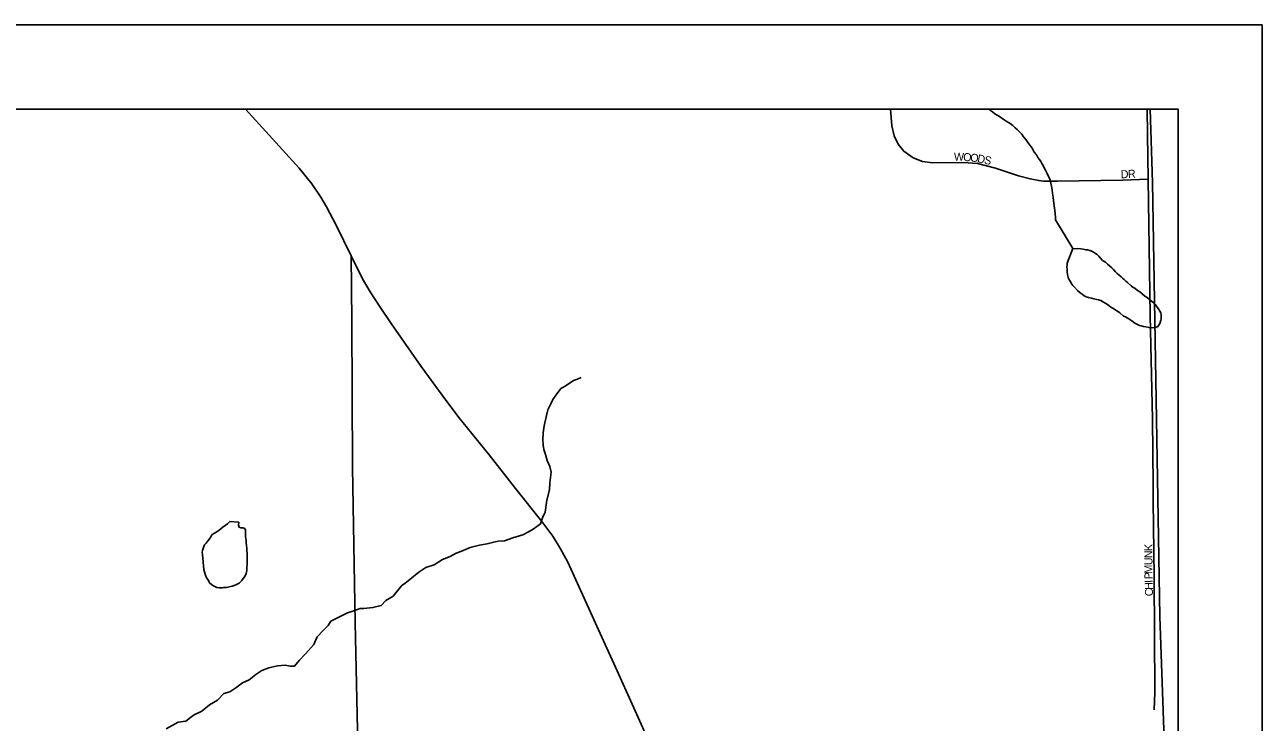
# Model space of a CAD drawing. Extents: x 0 to 34, y 0 to 22.
# Drawn here: x 7.797 to 9.262, y 20.413 to 21.238 of the extents above; entities that cross this region are included whole.
import ezdxf

# ---------------------------------------------------------------- set-up
doc = ezdxf.new("R2010")
doc.units = 0
for name, color, linetype in [('GM_X_County', 7, 'Continuous'), ('GM_X_County_Road', 7, 'Continuous'), ('GM_X_Minor_Lake', 7, 'Continuous'), ('GM_X_Minor_River', 7, 'Continuous'), ('GM_X_State_Route', 7, 'Continuous'), ('GM_X_Township', 7, 'Continuous'), ('GM_X_Township_Subdivision', 7, 'Continuous'), ('GM_X_Township_Subdivision_Text', 7, 'Continuous'), ('SH_Data', 7, 'Continuous')]:
    doc.layers.add(name, color=color, linetype=linetype)

msp = doc.modelspace()

# ---------------------------------------------------------------- linework, layer by layer
at = {"layer": 'GM_X_County'}
msp.add_lwpolyline([(9.1622, 14.342), (9.1622, 21.1385), (2.3622, 21.1385), (2.3622, 14.3385), (9.0003, 14.3385)], dxfattribs=at)
at = {"layer": 'GM_X_County_Road'}
msp.add_lwpolyline([(8.1622, 20.2723), (8.1731, 20.2903), (8.1811, 20.3065), (8.1865, 20.3202), (8.1893, 20.3358), (8.1905, 20.3487), (8.1915, 20.3853), (8.1884, 20.531), (8.1853, 20.7147), (8.1844, 20.8878), (8.1834, 20.9646)], dxfattribs=at)
at = {"layer": 'GM_X_Minor_Lake'}
for points in [[(9.0374, 20.9736), (9.031, 20.9561), (9.0307, 20.9542), (9.0303, 20.9519), (9.0307, 20.9485), (9.0307, 20.9458), (9.0311, 20.9428), (9.0323, 20.9378), (9.0335, 20.9359), (9.035, 20.9341), (9.0365, 20.9314), (9.0377, 20.9295), (9.0396, 20.9276), (9.0431, 20.9239), (9.0461, 20.9208), (9.0488, 20.9193), (9.0511, 20.9175), (9.0534, 20.9163), (9.056, 20.9156), (9.0595, 20.9145), (9.0625, 20.9137), (9.0659, 20.913), (9.0678, 20.9126), (9.0709, 20.9119), (9.0739, 20.91), (9.0773, 20.9078), (9.0804, 20.9055), (9.0827, 20.904), (9.085, 20.9029), (9.0876, 20.901), (9.0903, 20.8991), (9.0934, 20.8973), (9.0976, 20.8935), (9.0999, 20.8924), (9.1037, 20.8901), (9.1075, 20.8879), (9.1109, 20.8852), (9.114, 20.8834), (9.1166, 20.8822), (9.1185, 20.8819), (9.1212, 20.8811), (9.1239, 20.8808), (9.1277, 20.88), (9.1322, 20.8797), (9.1356, 20.8801), (9.1383, 20.8813), (9.1401, 20.8839), (9.1409, 20.8858)], [(9.0374, 20.9736), (9.04, 20.9732), (9.0434, 20.9733), (9.0469, 20.9729), (9.0499, 20.9725), (9.0529, 20.9718), (9.0548, 20.9718), (9.0579, 20.9711), (9.0609, 20.97), (9.0644, 20.9677), (9.0663, 20.9662), (9.0682, 20.9643), (9.0701, 20.9624), (9.0728, 20.9594), (9.0762, 20.9572), (9.0785, 20.9549), (9.0808, 20.953), (9.0838, 20.9504), (9.0858, 20.9485), (9.0881, 20.9458), (9.09, 20.944), (9.0919, 20.9421), (9.0946, 20.9398), (9.0965, 20.9383), (9.0984, 20.9368), (9.1003, 20.9349), (9.1022, 20.9334), (9.1068, 20.9293), (9.1091, 20.9274), (9.111, 20.9266), (9.114, 20.9236), (9.1167, 20.9221), (9.1198, 20.9199), (9.1228, 20.9172), (9.1255, 20.9153), (9.1282, 20.9131), (9.1301, 20.9116), (9.1327, 20.9097), (9.135, 20.9071), (9.1377, 20.9037), (9.1393, 20.9014), (9.1404, 20.8991), (9.1416, 20.8972), (9.142, 20.895), (9.142, 20.8927), (9.142, 20.8904), (9.1416, 20.8885), (9.1409, 20.8858), (9.1401, 20.8839), (9.1383, 20.8813), (9.1356, 20.8801), (9.1322, 20.8797), (9.1277, 20.88), (9.1239, 20.8808), (9.1212, 20.8811), (9.1185, 20.8819), (9.1166, 20.8822), (9.114, 20.8834), (9.1109, 20.8852), (9.1075, 20.8879), (9.1037, 20.8901), (9.0999, 20.8924), (9.0976, 20.8935), (9.0934, 20.8973), (9.0903, 20.8991), (9.0876, 20.901), (9.085, 20.9029), (9.0827, 20.904), (9.0804, 20.9055), (9.0773, 20.9078), (9.0739, 20.91), (9.0709, 20.9119), (9.0678, 20.9126), (9.0659, 20.913), (9.0625, 20.9137), (9.0595, 20.9145), (9.056, 20.9156), (9.0534, 20.9163), (9.0511, 20.9175), (9.0488, 20.9193), (9.0461, 20.9208), (9.0431, 20.9239), (9.0396, 20.9276), (9.0377, 20.9295), (9.0365, 20.9314), (9.035, 20.9341), (9.0335, 20.9359), (9.0323, 20.9378), (9.0311, 20.9428), (9.0307, 20.9458), (9.0307, 20.9485), (9.0303, 20.9519), (9.0307, 20.9542), (9.031, 20.9561), (9.0374, 20.9736)], [(9.1409, 20.8858), (9.1416, 20.8885), (9.142, 20.8904), (9.142, 20.8927), (9.142, 20.895), (9.1416, 20.8972), (9.1404, 20.8991), (9.1393, 20.9014), (9.1377, 20.9037), (9.135, 20.9071), (9.1327, 20.9097), (9.1301, 20.9116), (9.1282, 20.9131), (9.1255, 20.9153), (9.1228, 20.9172), (9.1198, 20.9199), (9.1167, 20.9221), (9.114, 20.9236), (9.111, 20.9266), (9.1091, 20.9274), (9.1068, 20.9293), (9.1022, 20.9334), (9.1003, 20.9349), (9.0984, 20.9368), (9.0965, 20.9383), (9.0946, 20.9398), (9.0919, 20.9421), (9.09, 20.944), (9.0881, 20.9458), (9.0858, 20.9485), (9.0838, 20.9504), (9.0808, 20.953), (9.0785, 20.9549), (9.0762, 20.9572), (9.0728, 20.9594), (9.0701, 20.9624), (9.0682, 20.9643), (9.0663, 20.9662), (9.0644, 20.9677), (9.0609, 20.97), (9.0579, 20.9711), (9.0548, 20.9718), (9.0529, 20.9718), (9.0499, 20.9725), (9.0469, 20.9729), (9.0434, 20.9733), (9.04, 20.9732), (9.0374, 20.9736)], [(8.0505, 20.6496), (8.0402, 20.6502), (8.0372, 20.6475), (8.0345, 20.6456), (8.0319, 20.6437), (8.0296, 20.6421), (8.0274, 20.6402), (8.0247, 20.6383), (8.0217, 20.6364), (8.019, 20.6348), (8.0164, 20.6303), (8.0138, 20.6276), (8.0119, 20.6249), (8.01, 20.6226), (8.0093, 20.6207), (8.0085, 20.6184), (8.0078, 20.6162), (8.0074, 20.6135), (8.0075, 20.6114)], [(8.0075, 20.6114), (8.0091, 20.5934), (8.0107, 20.5881), (8.0126, 20.5839), (8.0142, 20.5813), (8.0153, 20.5794), (8.0165, 20.5775), (8.0199, 20.5745), (8.0222, 20.5733), (8.0245, 20.5722), (8.0275, 20.5719), (8.0309, 20.5719), (8.0328, 20.5723), (8.0359, 20.5723), (8.0393, 20.5731), (8.0427, 20.5739), (8.0453, 20.5746), (8.048, 20.5758), (8.051, 20.5773), (8.054, 20.58), (8.0581, 20.5861), (8.0593, 20.5888), (8.06, 20.5922), (8.0603, 20.596), (8.0607, 20.5998), (8.0607, 20.6036), (8.0606, 20.6089), (8.0606, 20.6127), (8.0602, 20.6158), (8.0602, 20.6188), (8.0598, 20.6219), (8.0594, 20.6249), (8.0593, 20.6279), (8.0589, 20.6302), (8.0585, 20.6325), (8.0585, 20.637), (8.0585, 20.6401), (8.0577, 20.642), (8.0554, 20.6427), (8.0531, 20.6427), (8.0509, 20.6438), (8.0501, 20.6461), (8.0505, 20.6496)]]:
    msp.add_lwpolyline(points, dxfattribs=at)
at = {"layer": 'GM_X_Minor_River'}
for points in [[(8.9381, 21.1385), (8.9389, 21.1377), (8.9424, 21.1351), (8.9454, 21.1328), (8.9489, 21.131), (8.9519, 21.1287), (8.9553, 21.1265), (8.9588, 21.1242), (8.9634, 21.1212), (8.9664, 21.1189), (8.9695, 21.1163), (8.9721, 21.114), (8.9744, 21.1114), (8.9771, 21.1088), (8.9794, 21.1057), (8.9821, 21.1023), (8.9844, 21.0989), (8.9871, 21.0955), (8.9894, 21.0921), (8.9917, 21.0876), (8.9944, 21.0842), (8.9963, 21.0812), (8.9982, 21.0789), (8.9998, 21.0763), (9.0009, 21.074), (9.0025, 21.0717), (9.0036, 21.0691), (9.0051, 21.066), (9.0067, 21.063), (9.0079, 21.0604), (9.009, 21.0581), (9.0106, 21.0547), (9.0117, 21.0509), (9.0125, 21.0471), (9.0133, 21.0429), (9.0137, 21.0388), (9.0145, 21.0342), (9.0149, 21.03), (9.0161, 21.0183), (9.0166, 21.0148), (9.017, 21.0103), (9.017, 21.0072), (9.0374, 20.9736)], [(7.9645, 20.405), (7.979, 20.413), (7.9881, 20.4141), (7.9934, 20.4183), (7.9979, 20.4217), (8.007, 20.4259), (8.0161, 20.4335), (8.0256, 20.4388), (8.0328, 20.4468), (8.04, 20.4487), (8.0473, 20.4537), (8.0552, 20.4594), (8.0628, 20.4628), (8.0708, 20.4693), (8.078, 20.4742), (8.0863, 20.4773), (8.0966, 20.4795), (8.1053, 20.4803), (8.1114, 20.4792), (8.1167, 20.4792), (8.122, 20.4857), (8.1296, 20.4936), (8.1395, 20.505), (8.1433, 20.5138), (8.1505, 20.5214), (8.1565, 20.5271), (8.1596, 20.5324), (8.1698, 20.5377), (8.1793, 20.5423), (8.1857, 20.5442), (8.1941, 20.5473), (8.1986, 20.5476), (8.2093, 20.5484), (8.2191, 20.5511), (8.2245, 20.5568), (8.2332, 20.5621), (8.243, 20.5743), (8.2491, 20.5785), (8.2635, 20.5906), (8.2719, 20.5959), (8.2817, 20.599), (8.2916, 20.6055), (8.3007, 20.6089), (8.3079, 20.6127), (8.3132, 20.615), (8.3246, 20.6196), (8.3356, 20.6222), (8.3444, 20.6241), (8.3523, 20.626), (8.3576, 20.6272), (8.3652, 20.6276), (8.3751, 20.631), (8.3869, 20.6344), (8.3941, 20.6386), (8.399, 20.6413), (8.4077, 20.6477), (8.41, 20.6546), (8.413, 20.6614), (8.4153, 20.6755), (8.4184, 20.688), (8.4187, 20.696), (8.4202, 20.7089), (8.4187, 20.7154), (8.4157, 20.7226), (8.4134, 20.7298), (8.4115, 20.7355), (8.4108, 20.7408), (8.4104, 20.7469), (8.4108, 20.7552), (8.4119, 20.7636), (8.4146, 20.7757), (8.4165, 20.7826), (8.4199, 20.7898), (8.4222, 20.7947), (8.4263, 20.8001), (8.4316, 20.8077), (8.437, 20.8107), (8.4468, 20.8172), (8.4514, 20.8187), (8.4559, 20.8206)]]:
    msp.add_lwpolyline(points, dxfattribs=at)
at = {"layer": 'GM_X_State_Route'}
msp.add_lwpolyline([(8.5305, 20.4026), (8.4983, 20.4735), (8.4801, 20.5134), (8.4398, 20.6022), (8.4315, 20.618), (8.4222, 20.6331), (8.4091, 20.6502), (8.3782, 20.6894), (8.3468, 20.7291), (8.3112, 20.7736), (8.2911, 20.7998), (8.2663, 20.8339), (8.2311, 20.8846), (8.2181, 20.9039), (8.2061, 20.9223), (8.197, 20.9376), (8.1834, 20.9646), (8.1657, 21.0012), (8.1544, 21.0227), (8.1476, 21.0343), (8.1372, 21.0499), (8.1219, 21.0686), (8.0865, 21.1075), (8.0586, 21.1385)], dxfattribs=at)
at = {"layer": 'GM_X_Township'}
msp.add_line((9.1291, 21.1385), (4.3953, 21.1385), dxfattribs=at)
for points in [[(9.1622, 19.7699), (9.1497, 20.2811), (9.1406, 20.5379), (9.1318, 21.0515), (9.1291, 21.1385)], [(9.1622, 19.7699), (9.1622, 21.1385), (9.1291, 21.1385)], [(9.1291, 21.1385), (9.1318, 21.0515), (9.1406, 20.5379), (9.1497, 20.2811), (9.1622, 19.7699)]]:
    msp.add_lwpolyline(points, dxfattribs=at)
at = {"layer": 'GM_X_Township_Subdivision'}
for points in [[(9.1269, 21.0555), (9.0963, 21.0544), (9.0196, 21.0531), (9.003, 21.0533), (8.9972, 21.0539), (8.9871, 21.0558), (8.9732, 21.0596), (8.9626, 21.0629), (8.9462, 21.0686), (8.9249, 21.0741), (8.9083, 21.0754), (8.872, 21.0749), (8.8597, 21.0763), (8.8485, 21.0809), (8.8376, 21.0885), (8.831, 21.097), (8.8261, 21.1068), (8.8236, 21.1188), (8.8218, 21.1385)], [(9.1325, 20.6932), (9.1318, 20.7714), (9.1293, 20.8942), (9.1269, 21.0555), (9.1261, 21.1082), (9.1257, 21.1385)], [(9.1337, 20.4275), (9.1348, 20.4482), (9.1337, 20.585), (9.1326, 20.6745), (9.1325, 20.6932)]]:
    msp.add_lwpolyline(points, dxfattribs=at)
at = {"layer": 'SH_Data'}
for p, q in [((2.2617, 21.2383), (9.2617, 21.2383)), ((9.2617, 21.2383), (9.2617, 14.2383))]:
    msp.add_line(p, q, dxfattribs=at)

# ---------------------------------------------------------------- texts
at = {"layer": 'GM_X_Township_Subdivision_Text'}
for s, rotation, p in [('W', 359.4452, (8.8969, 21.0773)), ('O', 355.6901, (8.9076, 21.0772)), ('O', 353.5391, (8.9158, 21.0766)), ('D', 348.7158, (8.9239, 21.0757)), ('S', 346.772, (8.932, 21.0741)), ('D', 2.6016, (9.0945, 21.0565)), ('R', 3.1767, (9.103, 21.0569)), ('K', 90, (9.1318, 20.6154)), ('N', 90, (9.1318, 20.607)), ('U', 90, (9.1318, 20.5987)), ('M', 90.0364, (9.1318, 20.5887)), ('P', 90.9016, (9.1319, 20.5821)), ('I', 91.9674, (9.1321, 20.5779)), ('H', 92.1231, (9.1324, 20.5696)), ('C', 92.0888, (9.1326, 20.5621))]:
    msp.add_text(s, height=0.00947, rotation=rotation, dxfattribs=at).set_placement(p)

doc.saveas('drawing.dxf')
